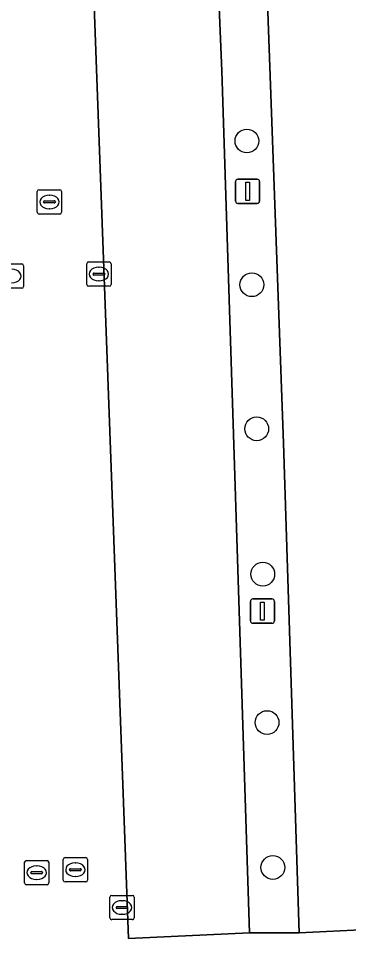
# Model space of a CAD drawing. Extents: x 160554 to 161248, y 385329 to 386506.
# Drawn here: x 161003.81 to 161017.41, y 386333.28 to 386371.14 of the extents above; entities that cross this region are included whole.
import ezdxf

# ---------------------------------------------------------------- set-up
doc = ezdxf.new("R2010")
doc.units = 0
for name, color, linetype in [('IMGEO_Boom', 7, 'Continuous'), ('IMGEO_Kolk', 7, 'Continuous'), ('IMGEO_Lichtmast', 7, 'Continuous'), ('IMGEO_Parkeervlak_open', 7, 'Continuous'), ('IMGEO_Rijbaan_lokaal_open', 7, 'Continuous'), ('IMGEO_Rioolput', 7, 'Continuous'), ('IMGEO_Terreindeel_halfverhard', 7, 'Continuous')]:
    doc.layers.add(name, color=color, linetype=linetype)

msp = doc.modelspace()

# ---------------------------------------------------------------- linework, layer by layer
at = {"layer": 'IMGEO_Boom'}
for centre in [(161013.222, 386366.092), (161013.426, 386360.178), (161013.626, 386354.25), (161013.876, 386348.269), (161014.052, 386342.164), (161014.291, 386336.203)]:
    msp.add_circle(centre, 0.489, dxfattribs=at)
at = {"layer": 'IMGEO_Kolk'}
for p, q in [((161006.626, 386360.191), (161006.626, 386361.043)), ((161006.701, 386361.117), (161007.553, 386361.117)), ((161007.114, 386360.897), (161007.139, 386360.897)), ((161007.627, 386361.043), (161007.627, 386360.191)), ((161006.885, 386360.611), (161006.885, 386360.623)), ((161007.323, 386360.574), (161006.925, 386360.574)), ((161006.928, 386360.66), (161007.326, 386360.66)), ((161007.369, 386360.623), (161007.369, 386360.611)), ((161007.137, 386360.337), (161007.112, 386360.337)), ((161007.553, 386360.117), (161006.701, 386360.117)), ((161007.58, 386334.129), (161007.58, 386334.981)), ((161007.655, 386335.055), (161008.507, 386335.055)), ((161008.068, 386334.835), (161008.093, 386334.835)), ((161008.581, 386334.981), (161008.581, 386334.129)), ((161007.839, 386334.549), (161007.839, 386334.561)), ((161008.277, 386334.512), (161007.879, 386334.512)), ((161007.882, 386334.598), (161008.28, 386334.598)), ((161008.323, 386334.561), (161008.323, 386334.549)), ((161008.507, 386334.055), (161007.655, 386334.055)), ((161008.091, 386334.275), (161008.066, 386334.275))]:
    msp.add_line(p, q, dxfattribs=at)
for points in [[(161006.626, 386360.191), (161006.626, 386361.043)], [(161006.701, 386361.117), (161007.553, 386361.117)], [(161007.627, 386361.043), (161007.627, 386360.191)], [(161007.553, 386360.117), (161006.701, 386360.117)], [(161007.58, 386334.129), (161007.58, 386334.981)], [(161007.655, 386335.055), (161008.507, 386335.055)], [(161008.581, 386334.981), (161008.581, 386334.129)], [(161008.507, 386334.055), (161007.655, 386334.055)]]:
    msp.add_lwpolyline(points, dxfattribs=at)
for centre, radius, start, end in [((161006.703, 386361.041), 0.0765, 91.552, 178.448), ((161006.703, 386361.041), 0.0765, 91.552, 178.448), ((161007.551, 386361.041), 0.0765, 1.552, 88.448), ((161007.551, 386361.041), 0.0765, 1.552, 88.448), ((161006.925, 386360.62), 0.0403, 85.8775, 175.7526), ((161006.922, 386360.61), 0.0366, 178.938, 274.7102), ((161007.326, 386360.617), 0.043, 264.8664, 352.4533), ((161007.33, 386360.622), 0.0386, 1.7309, 96.639), ((161006.703, 386360.193), 0.0765, 181.552, 268.448), ((161006.703, 386360.193), 0.0765, 181.552, 268.448), ((161007.551, 386360.193), 0.0765, 271.552, 358.448), ((161007.551, 386360.193), 0.0765, 271.552, 358.448), ((161007.657, 386334.979), 0.0765, 91.552, 178.448), ((161007.657, 386334.979), 0.0765, 91.552, 178.448), ((161008.505, 386334.979), 0.0765, 1.552, 88.448), ((161008.505, 386334.979), 0.0765, 1.552, 88.448), ((161007.879, 386334.558), 0.0403, 85.8775, 175.7526), ((161007.876, 386334.548), 0.0366, 178.938, 274.7102), ((161008.28, 386334.555), 0.043, 264.8664, 352.4533), ((161008.284, 386334.56), 0.0386, 1.7309, 96.639), ((161007.657, 386334.131), 0.0765, 181.552, 268.448), ((161007.657, 386334.131), 0.0765, 181.552, 268.448), ((161008.505, 386334.131), 0.0765, 271.552, 358.448), ((161008.505, 386334.131), 0.0765, 271.552, 358.448)]:
    msp.add_arc(centre, radius, start, end, dxfattribs=at)
for centre, major_axis, ratio, start_param, end_param in [((161007.113, 386360.617), (-0.387, 0.002), 0.722429, 4.712389, 7.853982), ((161007.138, 386360.617), (-0.39, 0.002), 0.717154, 1.570796, 4.712389), ((161008.067, 386334.555), (-0.387, 0.002), 0.722429, 4.712389, 7.853982), ((161008.092, 386334.555), (-0.39, 0.002), 0.717154, 1.570796, 4.712389)]:
    msp.add_ellipse(centre, major_axis=major_axis, ratio=ratio, start_param=start_param, end_param=end_param, dxfattribs=at)
at = {"layer": 'IMGEO_Lichtmast'}
for p, q in [((161012.753, 386363.622), (161012.753, 386364.422)), ((161012.753, 386364.422), (161012.753, 386363.622)), ((161012.853, 386364.522), (161013.643, 386364.522)), ((161013.643, 386364.522), (161012.853, 386364.522)), ((161013.743, 386364.422), (161013.743, 386363.622)), ((161013.743, 386363.622), (161013.743, 386364.422)), ((161013.643, 386363.522), (161012.853, 386363.522)), ((161012.853, 386363.522), (161013.643, 386363.522)), ((161013.364, 386346.348), (161013.364, 386347.148)), ((161013.364, 386347.148), (161013.364, 386346.348)), ((161013.464, 386347.248), (161014.254, 386347.248)), ((161014.254, 386347.248), (161013.464, 386347.248)), ((161014.354, 386347.148), (161014.354, 386346.348)), ((161014.354, 386346.348), (161014.354, 386347.148)), ((161014.254, 386346.248), (161013.464, 386346.248)), ((161013.464, 386346.248), (161014.254, 386346.248))]:
    msp.add_line(p, q, dxfattribs=at)
for points in [[(161013.173, 386364.397), (161013.323, 386364.397), (161013.323, 386363.647), (161013.173, 386363.647), (161013.173, 386364.397)], [(161013.784, 386347.123), (161013.934, 386347.123), (161013.934, 386346.373), (161013.784, 386346.373), (161013.784, 386347.123)]]:
    msp.add_lwpolyline(points, dxfattribs=at)
for centre, start, end in [((161012.853, 386364.422), 90, 180), ((161012.853, 386364.422), 90, 180), ((161013.643, 386364.422), 0, 90), ((161013.643, 386364.422), 360, 90), ((161012.853, 386363.622), 180, 270), ((161012.853, 386363.622), 180, 270), ((161013.643, 386363.622), 270, 0), ((161013.643, 386363.622), 270, 0), ((161013.464, 386347.148), 90, 180), ((161013.464, 386347.148), 90, 180), ((161014.254, 386347.148), 0, 90), ((161014.254, 386347.148), 360, 90), ((161013.464, 386346.348), 180, 270), ((161013.464, 386346.348), 180, 270), ((161014.254, 386346.348), 270, 0), ((161014.254, 386346.348), 270, 0)]:
    msp.add_arc(centre, 0.1, start, end, dxfattribs=at)
at = {"layer": 'IMGEO_Parkeervlak_open'}
for points in [[(161010.464, 386410.235), (161005.523, 386410.051), (161008.345, 386333.276), (161013.331, 386333.507), (161012.184, 386368.977)], [(161015.374, 386333.518), (161020.441, 386333.765), (161017.623, 386410.458), (161012.672, 386410.307), (161014.73, 386353.66)]]:
    msp.add_lwpolyline(points, close=True, dxfattribs=at)
at = {"layer": 'IMGEO_Rijbaan_lokaal_open'}
msp.add_lwpolyline([(161005.523, 386410.051), (161010.464, 386410.235), (161012.672, 386410.307), (161017.623, 386410.458), (161020.441, 386333.765), (161015.374, 386333.518), (161013.331, 386333.507), (161008.345, 386333.276)], close=True, dxfattribs=at)
at = {"layer": 'IMGEO_Rioolput'}
for p, q in [((161004.591, 386363.159), (161004.591, 386364.011)), ((161004.666, 386364.085), (161005.518, 386364.085)), ((161005.592, 386364.011), (161005.592, 386363.159)), ((161004.85, 386363.579), (161004.85, 386363.591)), ((161005.288, 386363.542), (161004.89, 386363.542)), ((161004.893, 386363.628), (161005.291, 386363.628)), ((161005.079, 386363.865), (161005.104, 386363.865)), ((161005.334, 386363.591), (161005.334, 386363.579)), ((161005.102, 386363.305), (161005.077, 386363.305)), ((161005.518, 386363.085), (161004.666, 386363.085)), ((161003.099, 386361.035), (161003.951, 386361.035)), ((161004.025, 386360.961), (161004.025, 386360.109)), ((161003.951, 386360.035), (161003.099, 386360.035)), ((161004.065, 386335.564), (161004.065, 386336.416)), ((161004.14, 386336.49), (161004.992, 386336.49)), ((161005.066, 386336.416), (161005.066, 386335.564)), ((161005.659, 386335.683), (161005.659, 386336.535)), ((161005.734, 386336.609), (161006.586, 386336.609)), ((161006.147, 386336.389), (161006.172, 386336.389)), ((161006.66, 386336.535), (161006.66, 386335.683)), ((161004.324, 386335.984), (161004.324, 386335.996)), ((161004.762, 386335.947), (161004.364, 386335.947)), ((161004.367, 386336.033), (161004.765, 386336.033)), ((161004.553, 386336.27), (161004.578, 386336.27)), ((161004.808, 386335.996), (161004.808, 386335.984)), ((161005.918, 386336.103), (161005.918, 386336.115)), ((161006.356, 386336.066), (161005.958, 386336.066)), ((161005.961, 386336.152), (161006.359, 386336.152)), ((161006.402, 386336.115), (161006.402, 386336.103)), ((161004.576, 386335.71), (161004.551, 386335.71)), ((161006.586, 386335.609), (161005.734, 386335.609)), ((161006.17, 386335.829), (161006.145, 386335.829)), ((161004.992, 386335.49), (161004.14, 386335.49))]:
    msp.add_line(p, q, dxfattribs=at)
for points in [[(161004.591, 386363.159), (161004.591, 386364.011)], [(161004.666, 386364.085), (161005.518, 386364.085)], [(161005.592, 386364.011), (161005.592, 386363.159)], [(161005.518, 386363.085), (161004.666, 386363.085)], [(161003.099, 386361.035), (161003.951, 386361.035)], [(161004.025, 386360.961), (161004.025, 386360.109)], [(161003.951, 386360.035), (161003.099, 386360.035)], [(161004.065, 386335.564), (161004.065, 386336.416)], [(161004.14, 386336.49), (161004.992, 386336.49)], [(161005.066, 386336.416), (161005.066, 386335.564)], [(161005.659, 386335.683), (161005.659, 386336.535)], [(161005.734, 386336.609), (161006.586, 386336.609)], [(161006.66, 386336.535), (161006.66, 386335.683)], [(161006.586, 386335.609), (161005.734, 386335.609)], [(161004.992, 386335.49), (161004.14, 386335.49)]]:
    msp.add_lwpolyline(points, dxfattribs=at)
for centre, radius, start, end in [((161004.668, 386364.009), 0.0765, 91.552, 178.448), ((161004.668, 386364.009), 0.0765, 91.552, 178.448), ((161005.516, 386364.009), 0.0765, 1.552, 88.448), ((161005.516, 386364.009), 0.0765, 1.552, 88.448), ((161004.89, 386363.588), 0.0403, 85.8775, 175.7526), ((161004.887, 386363.578), 0.0366, 178.938, 274.7102), ((161005.291, 386363.585), 0.043, 264.8664, 352.4533), ((161005.295, 386363.59), 0.0386, 1.7309, 96.639), ((161004.668, 386363.161), 0.0765, 181.552, 268.448), ((161004.668, 386363.161), 0.0765, 181.552, 268.448), ((161005.516, 386363.161), 0.0765, 271.552, 358.448), ((161005.516, 386363.161), 0.0765, 271.552, 358.448), ((161003.949, 386360.959), 0.0765, 1.552, 88.448), ((161003.949, 386360.959), 0.0765, 1.552, 88.448), ((161003.949, 386360.111), 0.0765, 271.552, 358.448), ((161003.949, 386360.111), 0.0765, 271.552, 358.448), ((161004.142, 386336.414), 0.0765, 91.552, 178.448), ((161004.142, 386336.414), 0.0765, 91.552, 178.448), ((161004.99, 386336.414), 0.0765, 1.552, 88.448), ((161004.99, 386336.414), 0.0765, 1.552, 88.448), ((161005.736, 386336.533), 0.0765, 91.552, 178.448), ((161005.736, 386336.533), 0.0765, 91.552, 178.448), ((161006.584, 386336.533), 0.0765, 1.552, 88.448), ((161006.584, 386336.533), 0.0765, 1.552, 88.448), ((161004.364, 386335.993), 0.0403, 85.8775, 175.7526), ((161004.361, 386335.983), 0.0366, 178.938, 274.7102), ((161004.765, 386335.99), 0.043, 264.8664, 352.4533), ((161004.769, 386335.995), 0.0386, 1.7309, 96.639), ((161005.958, 386336.112), 0.0403, 85.8775, 175.7526), ((161005.955, 386336.102), 0.0366, 178.938, 274.7102), ((161006.359, 386336.109), 0.043, 264.8664, 352.4533), ((161006.363, 386336.114), 0.0386, 1.7309, 96.639), ((161004.142, 386335.566), 0.0765, 181.552, 268.448), ((161004.142, 386335.566), 0.0765, 181.552, 268.448), ((161004.99, 386335.566), 0.0765, 271.552, 358.448), ((161004.99, 386335.566), 0.0765, 271.552, 358.448), ((161005.736, 386335.685), 0.0765, 181.552, 268.448), ((161005.736, 386335.685), 0.0765, 181.552, 268.448), ((161006.584, 386335.685), 0.0765, 271.552, 358.448), ((161006.584, 386335.685), 0.0765, 271.552, 358.448)]:
    msp.add_arc(centre, radius, start, end, dxfattribs=at)
for centre, major_axis, ratio, start_param, end_param in [((161005.078, 386363.585), (-0.387, 0.002), 0.722429, 4.712389, 7.853982), ((161005.103, 386363.585), (-0.39, 0.002), 0.717154, 1.570796, 4.712389), ((161003.536, 386360.535), (-0.39, 0.002), 0.717154, 1.570796, 4.712389), ((161006.146, 386336.109), (-0.387, 0.002), 0.722429, 4.712389, 7.853982), ((161006.171, 386336.109), (-0.39, 0.002), 0.717154, 1.570796, 4.712389), ((161004.552, 386335.99), (-0.387, 0.002), 0.722429, 4.712389, 7.853982), ((161004.577, 386335.99), (-0.39, 0.002), 0.717154, 1.570796, 4.712389)]:
    msp.add_ellipse(centre, major_axis=major_axis, ratio=ratio, start_param=start_param, end_param=end_param, dxfattribs=at)
at = {"layer": 'IMGEO_Terreindeel_halfverhard'}
msp.add_lwpolyline([(161012.672, 386410.307), (161010.464, 386410.235), (161012.184, 386368.977), (161013.331, 386333.507), (161015.374, 386333.518), (161014.73, 386353.66)], close=True, dxfattribs=at)

doc.saveas('drawing.dxf')
